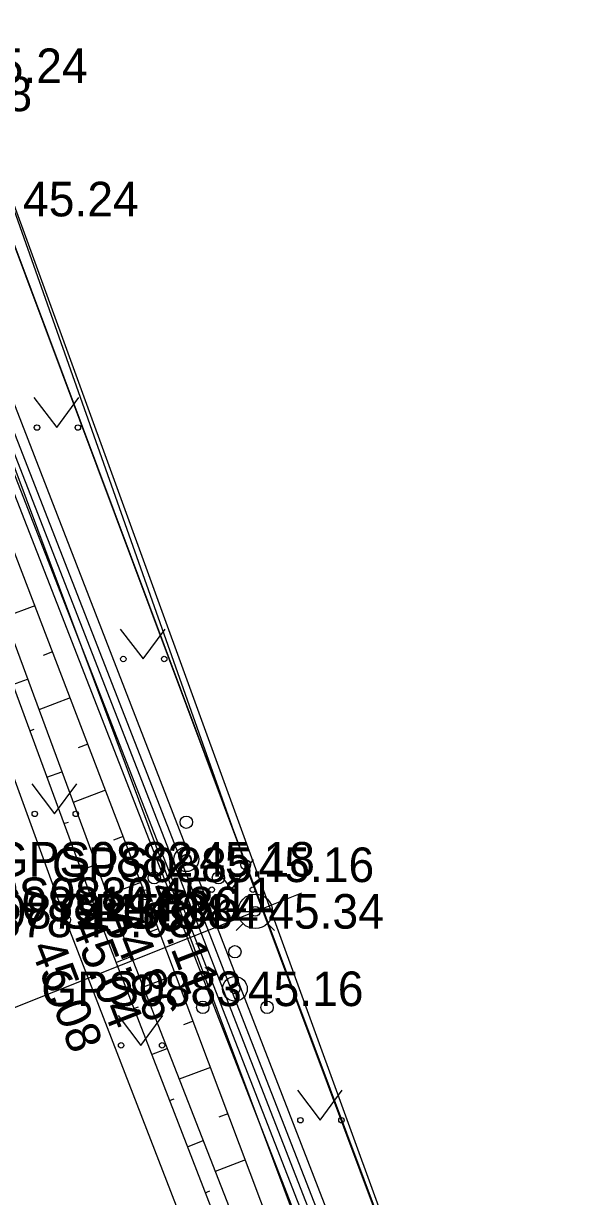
# Model space of a CAD drawing. Extents: x 551623 to 559850, y 6561220 to 6567135.
# Drawn here: x 557178.21 to 557189.26, y 6565609.19 to 6565632.93 of the extents above; entities that cross this region are included whole.
import ezdxf

# ---------------------------------------------------------------- set-up
doc = ezdxf.new("R2010")
doc.units = 0
for name, color, linetype in [('AED', 7, 'Continuous'), ('HALJASTUS', 7, 'Continuous'), ('KORGUS-EH2000', 7, 'Continuous'), ('KPOHULIIN', 7, 'Continuous'), ('MOOTKORG-EH2000', 7, 'Continuous'), ('MOOTMPUNKT', 7, 'Continuous'), ('MOOTNR', 7, 'Continuous'), ('MOOTPIIR', 7, 'Continuous'), ('MPKAABEL', 7, 'Continuous'), ('MPOHULIIN', 7, 'Continuous'), ('PIIR', 7, 'Continuous'), ('PUU', 7, 'Continuous'), ('RELJEEF', 7, 'Continuous'), ('TEE', 7, 'Continuous'), ('VKAEV', 7, 'Continuous'), ('VTRASS', 7, 'Continuous')]:
    doc.layers.add(name, color=color, linetype=linetype)

msp = doc.modelspace()

# ---------------------------------------------------------------- linework, layer by layer
at = {"layer": 'AED'}
msp.add_lwpolyline([(557177.941, 6565629.373), (557182.706, 6565615.9), (557189.332, 6565598.167), (557195.504, 6565582.248), (557204.861, 6565559.233), (557205.478, 6565559.197)], dxfattribs=at)
at = {"layer": 'HALJASTUS'}
for p, q in [((557178.421, 6565625.356), (557178.884, 6565624.75)), ((557178.884, 6565624.75), (557179.33, 6565625.356)), ((557180.168, 6565620.672), (557180.632, 6565620.065)), ((557180.632, 6565620.065), (557181.077, 6565620.672)), ((557178.378, 6565617.537), (557178.841, 6565616.931)), ((557178.841, 6565616.931), (557179.287, 6565617.537)), ((557181.96, 6565616.004), (557182.423, 6565615.397)), ((557182.423, 6565615.397), (557182.869, 6565616.004)), ((557180.125, 6565612.852), (557180.588, 6565612.246)), ((557180.588, 6565612.246), (557181.034, 6565612.852)), ((557183.754, 6565611.337), (557184.217, 6565610.73)), ((557184.217, 6565610.73), (557184.663, 6565611.337))]:
    msp.add_line(p, q, dxfattribs=at)
for centre in [(557178.483, 6565624.75), (557179.312, 6565624.75), (557180.231, 6565620.065), (557181.059, 6565620.065), (557178.44, 6565616.931), (557179.269, 6565616.931), (557182.022, 6565615.397), (557182.851, 6565615.397), (557180.187, 6565612.246), (557181.016, 6565612.246), (557183.816, 6565610.73), (557184.645, 6565610.73)]:
    msp.add_circle(centre, 0.055, dxfattribs=at)
at = {"layer": 'KORGUS-EH2000'}
for centre in [(557182.706, 6565615.9), (557180.681, 6565615.292), (557179.681, 6565614.959), (557179.977, 6565615.105), (557179.06, 6565614.785)]:
    msp.add_circle(centre, 0.1, dxfattribs=at)
at = {"layer": 'KPOHULIIN'}
msp.add_lwpolyline([(557153.703, 6565689.258), (557170.996, 6565642.742), (557188.463, 6565596.007), (557203.873, 6565554.539)], dxfattribs=at)
at = {"layer": 'MOOTMPUNKT'}
for centre in [(557181.506, 6565616.012), (557182.706, 6565615.9), (557180.681, 6565615.292), (557179.681, 6565614.959), (557179.977, 6565615.105), (557182.902, 6565614.958), (557179.06, 6565614.785), (557182.49, 6565613.39)]:
    msp.add_circle(centre, 0.1, dxfattribs=at)
at = {"layer": 'MOOTPIIR'}
msp.add_lwpolyline([(557216.491, 6565555.797), (557212.624, 6565553.114), (557210.514, 6565552.349), (557205.874, 6565555.444), (557204.861, 6565559.233), (557195.504, 6565582.248), (557189.332, 6565598.167), (557176.218, 6565634.197), (557174.03, 6565640.102), (557173.01, 6565642.746), (557165.813, 6565663.251), (557153.477, 6565695.143)], dxfattribs=at)
at = {"layer": 'MPKAABEL'}
for points in [[(557188.548, 6565598.692), (557188.2, 6565598.718), (557187.721, 6565599.754), (557177.683, 6565625.509), (557172.814, 6565638.437), (557171.697, 6565642.979), (557168.187, 6565652.165), (557167.262, 6565655.589), (557166.044, 6565659.319), (557161.649, 6565671.749), (557157.5, 6565682.422), (557144.324, 6565686.031), (557144.252, 6565688.32), (557143.817, 6565693.4), (557141.734, 6565698.255), (557128.945, 6565725.821), (557129.024, 6565726.455), (557135.182, 6565727.691), (557135.853, 6565727.913)], [(557209.732, 6565551.775), (557208.974, 6565550.692), (557207.404, 6565549.657), (557206.754, 6565549.944), (557204.71, 6565554.095), (557195.922, 6565577.384), (557192.113, 6565587.963), (557191.587, 6565590.183), (557188.187, 6565598.385), (557187.588, 6565599.68), (557177.543, 6565625.455), (557172.671, 6565638.39), (557171.554, 6565642.933), (557168.044, 6565652.12), (557167.118, 6565655.546), (557165.901, 6565659.272), (557161.507, 6565671.698), (557157.386, 6565682.297), (557144.178, 6565685.914), (557143.348, 6565686.055)], [(557188.548, 6565598.692), (557187.875, 6565599.817), (557172.894, 6565638.449), (557171.765, 6565643.124), (557168.471, 6565651.705), (557166.124, 6565659.543), (557164.776, 6565659.799), (557155.378, 6565657.29), (557150.73, 6565663.434)], [(557187.456, 6565599.606), (557177.403, 6565625.401), (557172.528, 6565638.343), (557171.411, 6565642.887), (557167.901, 6565652.074), (557166.974, 6565655.503), (557165.736, 6565659.294), (557164.874, 6565659.594), (557157.078, 6565657.517), (557142.525, 6565654.193), (557141.608, 6565653.807), (557141.26, 6565653.022), (557136.914, 6565641.202), (557134.897, 6565635.657), (557131.035, 6565624.808), (557126.58, 6565612.013), (557124.657, 6565607.634)], [(557124.798, 6565607.582), (557126.72, 6565611.959), (557131.176, 6565624.758), (557135.038, 6565635.606), (557137.055, 6565641.15), (557141.399, 6565652.966), (557141.721, 6565653.692), (557142.571, 6565654.05), (557157.114, 6565657.371), (557164.868, 6565659.437), (557165.617, 6565659.177), (557166.831, 6565655.46), (557167.758, 6565652.029), (557171.268, 6565642.841), (557172.386, 6565638.297), (557177.262, 6565625.348), (557187.324, 6565599.533)]]:
    msp.add_lwpolyline(points, dxfattribs=at)
at = {"layer": 'MPOHULIIN'}
msp.add_lwpolyline([(557153.703, 6565689.258), (557170.996, 6565642.742), (557188.463, 6565596.007), (557203.873, 6565554.539)], dxfattribs=at)
at = {"layer": 'PIIR'}
msp.add_lwpolyline([(557169.97, 6565369.7), (557178.6, 6565401.44), (557191.37, 6565459.67), (557200.72, 6565502.33), (557207.99, 6565535.49), (557196.11, 6565551.01), (557181.52, 6565590.04), (557157.5, 6565654.27), (557143.03, 6565692.36), (557127.82, 6565722.36), (557090.07, 6565796.84), (557098.32, 6565822.27), (557112.7, 6565823.81), (557104.44, 6565797.12), (557104.79, 6565790.25), (557125.5, 6565749.51), (557153.03, 6565695.14), (557165.18, 6565662.77), (557205.13, 6565556), (557206.12, 6565554.71), (557210.7, 6565548.72), (557217.51, 6565539.84)], dxfattribs=at)
msp.add_lwpolyline([(557221.04, 6565732.05), (557261.47, 6565690), (557262.54, 6565687.68), (557262.21, 6565684.68), (557253.96, 6565672.24), (557244.92, 6565658.88), (557239.68, 6565647.67), (557235.81, 6565635.09), (557232.31, 6565621.12), (557216.16, 6565551.43), (557215.43, 6565552.43), (557210.88, 6565558.36), (557206.12, 6565554.71), (557205.13, 6565556), (557165.18, 6565662.77)], close=True, dxfattribs=at)
at = {"layer": 'PUU'}
for centre, radius in [((557181.506, 6565616.762), 0.125), ((557181.506, 6565616.012), 0.25), ((557180.856, 6565615.637), 0.125), ((557182.156, 6565615.637), 0.125), ((557182.49, 6565614.14), 0.125), ((557182.49, 6565613.39), 0.25), ((557181.84, 6565613.015), 0.125), ((557183.14, 6565613.015), 0.125)]:
    msp.add_circle(centre, radius, dxfattribs=at)
at = {"layer": 'RELJEEF'}
for p, q in [((557178.438, 6565621.144), (557177.829, 6565620.911)), ((557178.796, 6565620.21), (557178.61, 6565620.139)), ((557177.992, 6565619.548), (557178.292, 6565619.659)), ((557179.154, 6565619.277), (557178.523, 6565619.035)), ((557178.337, 6565618.61), (557178.428, 6565618.643)), ((557179.512, 6565618.343), (557179.319, 6565618.269)), ((557178.683, 6565617.671), (557178.986, 6565617.783)), ((557179.87, 6565617.409), (557179.217, 6565617.159)), ((557179.028, 6565616.733), (557179.12, 6565616.766)), ((557180.228, 6565616.475), (557180.029, 6565616.399)), ((557179.373, 6565615.794), (557179.68, 6565615.907)), ((557180.586, 6565615.542), (557179.911, 6565615.283)), ((557179.721, 6565614.856), (557179.813, 6565614.892)), ((557180.939, 6565614.606), (557180.739, 6565614.531)), ((557180.082, 6565613.924), (557180.391, 6565614.044)), ((557181.292, 6565613.67), (557180.634, 6565613.423)), ((557180.443, 6565612.992), (557180.537, 6565613.028)), ((557181.644, 6565612.734), (557181.45, 6565612.661)), ((557180.804, 6565612.059), (557181.119, 6565612.181)), ((557181.996, 6565611.798), (557181.361, 6565611.56)), ((557181.165, 6565611.127), (557181.26, 6565611.163)), ((557182.348, 6565610.863), (557182.161, 6565610.792)), ((557181.527, 6565610.194), (557181.846, 6565610.318)), ((557182.701, 6565609.927), (557182.089, 6565609.696)), ((557181.888, 6565609.262), (557181.984, 6565609.299))]:
    msp.add_line(p, q, dxfattribs=at)
for points in [[(557174.194, 6565632.218), (557173.779, 6565632.142), (557173.443, 6565631.906), (557179.681, 6565614.959), (557186.608, 6565597.077), (557193.103, 6565581.356), (557201.251, 6565560.525), (557201.438, 6565558.902), (557202.221, 6565560.741), (557193.916, 6565581.851), (557187.465, 6565597.266), (557180.681, 6565615.292), (557174.194, 6565632.218)], [(557173.796, 6565631.813), (557179.977, 6565615.105), (557186.946, 6565597.258), (557193.412, 6565581.55), (557201.77, 6565560.471), (557201.438, 6565558.902)]]:
    msp.add_lwpolyline(points, dxfattribs=at)
at = {"layer": 'TEE'}
msp.add_lwpolyline([(557152.112, 6565688.481), (557157.713, 6565674.641), (557162.021, 6565662.419), (557165.82, 6565651.689), (557169.533, 6565641.358), (557173.023, 6565631.377), (557179.06, 6565614.785), (557185.909, 6565597.09), (557192.171, 6565581.122), (557199.262, 6565562.738), (557199.582, 6565562.573), (557200.758, 6565559.782), (557200.595, 6565559.238), (557202.926, 6565553.852), (557206.467, 6565546.966), (557208.553, 6565543.774), (557209.481, 6565542.658), (557210.82, 6565542.39), (557212.926, 6565542.8), (557215.219, 6565543.815)], dxfattribs=at)
at = {"layer": 'VKAEV'}
for p, q in [((557182.552, 6565614.958), (557183.252, 6565614.958)), ((557182.654, 6565614.711), (557182.514, 6565614.571)), ((557183.149, 6565614.711), (557183.289, 6565614.571))]:
    msp.add_line(p, q, dxfattribs=at)
msp.add_circle((557182.902, 6565614.958), 0.35, dxfattribs=at)
at = {"layer": 'VTRASS'}
msp.add_lwpolyline([(557174.74, 6565611.7), (557182.902, 6565614.958), (557183.841, 6565615.333)], dxfattribs=at)

# ---------------------------------------------------------------- texts
at = {"layer": 'KORGUS-EH2000'}
for s, p in [(' 45.24', (557177.941, 6565629.023)), (' 45.16', (557182.706, 6565615.55))]:
    msp.add_text(s, height=0.7, dxfattribs=at).set_placement(p)
for s, rotation, p in [(' 45.11', 290.9713, (557180.624, 6565615.665)), (' 44.86', 291.33, (557179.773, 6565615.092)), (' 45.04', 291.1742, (557179.052, 6565614.95)), (' 45.08', 291.1573, (557178.244, 6565614.469))]:
    msp.add_text(s, height=0.7, rotation=rotation, dxfattribs=at).set_placement(p)
at = {"layer": 'MOOTKORG-EH2000'}
for s, p in [(' 45.24', (557176.907, 6565631.721)), (' 45.18', (557175.783, 6565631.152)), (' 45.24', (557177.941, 6565629.023)), (' 45.18', (557181.506, 6565615.661)), (' 45.16', (557182.706, 6565615.55)), (' 45.11', (557180.681, 6565614.942)), (' 45.04', (557179.681, 6565614.609)), (' 44.86', (557179.977, 6565614.755)), (' 45.34', (557182.902, 6565614.608)), (' 45.08', (557179.06, 6565614.435)), (' 45.16', (557182.49, 6565613.04))]:
    msp.add_text(s, height=0.7, dxfattribs=at).set_placement(p)
at = {"layer": 'MOOTNR'}
for s, p in [('GPS0882 ', (557177.586, 6565615.661)), ('GPS0885 ', (557178.786, 6565615.55)), ('GPS0880 ', (557176.762, 6565614.942)), ('GPS0879 ', (557175.761, 6565614.609)), ('GPS0881 ', (557176.197, 6565614.755)), ('GPS0884 ', (557178.912, 6565614.608)), ('GPS0878 ', (557175.141, 6565614.435)), ('GPS0883 ', (557178.571, 6565613.04))]:
    msp.add_text(s, height=0.7, dxfattribs=at).set_placement(p)

doc.saveas('drawing.dxf')
